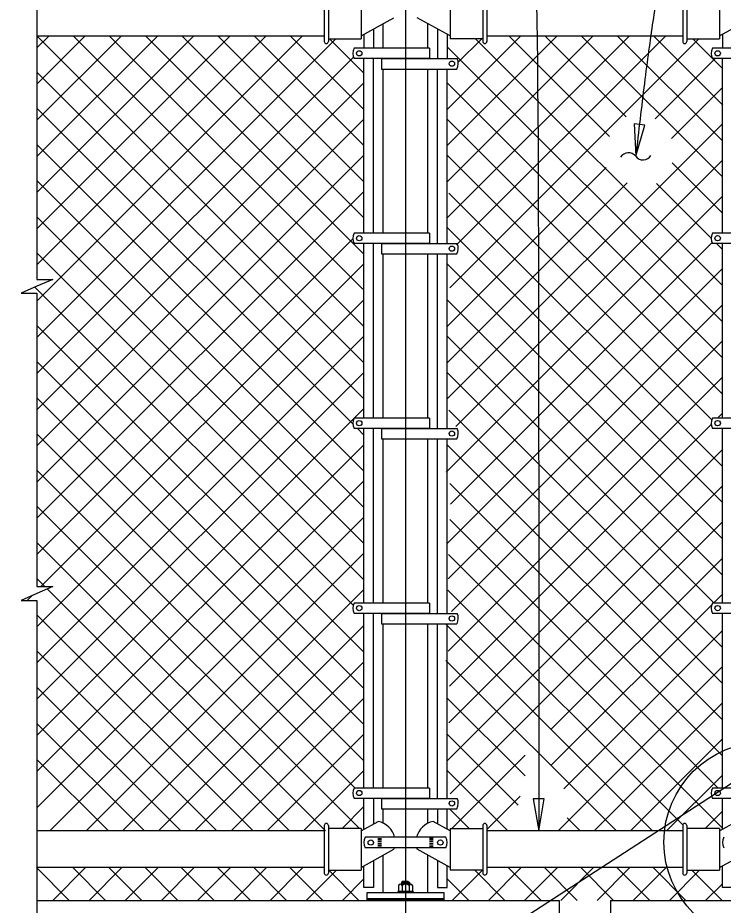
# Model space of a CAD drawing. Extents: x 110698 to 110915, y 110390 to 110472.
# Drawn here: x 110798.34 to 110802.93, y 110413.74 to 110419.52 of the extents above; entities that cross this region are included whole.
import ezdxf

# ---------------------------------------------------------------- set-up
doc = ezdxf.new("R2010")
doc.units = 0
for name, color, linetype in [('AdhocPoint_dp', 7, 'Continuous'), ('PlotBorder_dp', 7, 'Continuous'), ('SheetBorder_dp', 7, 'Continuous'), ('SheetLines_dp', 7, 'Continuous'), ('TextMisc', 7, 'Continuous')]:
    doc.layers.add(name, color=color, linetype=linetype)

msp = doc.modelspace()

# ---------------------------------------------------------------- linework, layer by layer
at = {"layer": 'AdhocPoint_dp'}
msp.add_line((110800.8623, 110422.1361), (110800.8623, 110409.4438), dxfattribs=at)
at = {"layer": 'PlotBorder_dp'}
msp.add_line((110800.8623, 110413.8278), (110800.8623, 110413.8271), dxfattribs=at)
for points in [[(110798.4626, 110419.7699), (110798.4626, 110417.8137), (110798.5659, 110417.8137), (110798.4626, 110417.7687), (110798.3592, 110417.7237), (110798.4626, 110417.7237), (110798.4626, 110416.8301)], [(110798.4626, 110416.8301), (110798.4626, 110415.8123), (110798.5659, 110415.8123), (110798.4626, 110415.7673), (110798.3592, 110415.7223), (110798.4626, 110415.7223), (110798.4626, 110413.7679)], [(110798.4625, 110413.7679), (110798.4625, 110412.334), (110798.5658, 110412.334), (110798.4625, 110412.289), (110798.3592, 110412.244), (110798.4625, 110412.244), (110798.4625, 110410.7015)]]:
    msp.add_lwpolyline(points, dxfattribs=at)
for points in [[(110802.3606, 110418.6152), (110802.4202, 110418.8178), (110802.3502, 110418.8261)], [(110801.7291, 110414.221), (110801.7644, 110414.4292), (110801.6938, 110414.4292)]]:
    msp.add_lwpolyline(points, close=True, dxfattribs=at)
msp.add_circle((110803.1971, 110414.1476), 0.6527, dxfattribs=at)
for centre, start, end in [((110802.3133, 110418.579), 37.40028, 149.1275), ((110802.408, 110418.6514), 217.40028, 329.1275)]:
    msp.add_arc(centre, 0.0596, start, end, dxfattribs=at)
for points, degree in [([(110803.9906, 110420.9043), (110803.5621, 110420.9295), (110802.8311, 110420.7108), (110802.5287, 110420.1221), (110802.3606, 110418.6151)], 2), ([(110800.0137, 110420.4157), (110800.6325, 110420.4157), (110801.3375, 110420.6038), (110801.7282, 110420.3224), (110801.7291, 110419.7616), (110801.7291, 110414.221)], 3)]:
    msp.add_open_spline(points, degree=degree, dxfattribs=at)
at = {"layer": 'SheetBorder_dp'}
for p, q in [((110799.7176, 110419.3981), (110798.4625, 110418.1431)), ((110799.4819, 110419.3981), (110798.4625, 110418.3788)), ((110799.2462, 110419.3981), (110798.4625, 110418.6145)), ((110800.189, 110419.3981), (110798.4625, 110417.6716)), ((110799.9533, 110419.3981), (110798.4625, 110417.9073)), ((110799.0105, 110419.3981), (110798.4625, 110418.8502)), ((110798.7748, 110419.3981), (110798.4625, 110419.0859)), ((110798.5391, 110419.3981), (110798.4625, 110419.3216)), ((110800.4075, 110419.3809), (110798.4625, 110417.4359)), ((110800.5915, 110417.2708), (110798.4641, 110419.3981)), ((110800.5915, 110417.5065), (110798.6998, 110419.3981)), ((110800.5843, 110417.7493), (110798.9355, 110419.3981)), ((110800.5915, 110417.9779), (110799.1712, 110419.3981)), ((110800.5915, 110418.2136), (110799.4069, 110419.3981)), ((110800.5915, 110418.4493), (110799.6426, 110419.3981)), ((110800.5915, 110418.685), (110799.8783, 110419.3981)), ((110800.5915, 110418.9207), (110800.114, 110419.3981)), ((110800.5915, 110419.1564), (110800.3669, 110419.3809)), ((110801.1332, 110418.9207), (110801.6107, 110419.3981)), ((110801.1332, 110418.2136), (110802.3178, 110419.3981)), ((110801.1332, 110418.4493), (110802.0821, 110419.3981)), ((110801.1332, 110418.685), (110801.8464, 110419.3981)), ((110801.1504, 110417.7594), (110802.772, 110419.3809)), ((110801.1943, 110418.039), (110802.5535, 110419.3981)), ((110801.2051, 110419.2282), (110801.3578, 110419.3809)), ((110801.3171, 110419.3809), (110802.9248, 110417.7733)), ((110801.5356, 110419.3981), (110802.1899, 110418.7439)), ((110801.7713, 110419.3981), (110802.2975, 110418.872)), ((110802.007, 110419.3981), (110802.9248, 110418.4804)), ((110802.2427, 110419.3981), (110802.9248, 110418.7161)), ((110802.4784, 110419.3981), (110802.9275, 110418.9491)), ((110802.7314, 110419.3809), (110802.9248, 110419.1875)), ((110801.1332, 110419.3292), (110802.9248, 110417.5376)), ((110800.5233, 110419.261), (110798.4625, 110417.2002)), ((110802.4861, 110418.8593), (110802.8781, 110419.2513)), ((110800.5915, 110417.0351), (110798.4625, 110419.164)), ((110800.5915, 110419.0935), (110798.4625, 110416.9645)), ((110801.1332, 110419.0935), (110802.9248, 110417.3019)), ((110802.5937, 110418.7313), (110802.9248, 110419.0623)), ((110800.5191, 110416.8717), (110798.4625, 110418.9283)), ((110800.5915, 110418.8578), (110798.4625, 110416.7288)), ((110801.1332, 110418.8578), (110802.9248, 110417.0662)), ((110801.1332, 110417.0351), (110802.9248, 110418.8266)), ((110800.5915, 110416.5636), (110798.4625, 110418.6926)), ((110800.5915, 110418.6221), (110798.4625, 110416.4931)), ((110801.1332, 110418.6221), (110802.856, 110416.8993)), ((110801.189, 110416.8551), (110802.9248, 110418.5909)), ((110802.597, 110418.5725), (110802.9248, 110418.2447)), ((110801.1332, 110417.5065), (110802.1683, 110418.5415)), ((110800.5915, 110416.3279), (110798.4625, 110418.4569)), ((110801.1332, 110417.2708), (110802.3045, 110418.442)), ((110802.4955, 110418.4383), (110802.8522, 110418.0815)), ((110800.5915, 110418.3864), (110798.4625, 110416.2574)), ((110801.1435, 110418.376), (110802.9248, 110416.5948)), ((110801.1276, 110416.5581), (110802.9248, 110418.3552)), ((110800.5915, 110416.0922), (110798.4625, 110418.2212)), ((110801.1306, 110418.1533), (110802.9248, 110416.3591)), ((110800.519, 110418.0782), (110798.4625, 110416.0217)), ((110801.1537, 110416.3484), (110802.8581, 110418.0528)), ((110802.8871, 110418.0466), (110802.9248, 110418.009)), ((110800.5915, 110415.8565), (110798.4625, 110417.9855)), ((110800.5915, 110417.915), (110798.4888, 110415.8123)), ((110801.1332, 110417.915), (110802.9248, 110416.1234)), ((110801.136, 110416.0951), (110802.9248, 110417.8838)), ((110800.5215, 110415.6908), (110798.4494, 110417.7629)), ((110800.5915, 110417.6793), (110798.4625, 110415.5503)), ((110801.1332, 110417.6793), (110802.9248, 110415.8877)), ((110801.1402, 110415.8635), (110802.9248, 110417.6481)), ((110800.5915, 110415.3851), (110798.4625, 110417.5141)), ((110800.5915, 110417.4436), (110798.4625, 110415.3146)), ((110801.1332, 110417.4436), (110802.8719, 110415.7048)), ((110801.1619, 110415.6495), (110802.9248, 110417.4124)), ((110800.5915, 110415.1494), (110798.4625, 110417.2784)), ((110800.5915, 110417.2079), (110798.4625, 110415.0789)), ((110801.1332, 110417.2079), (110802.9248, 110415.4163)), ((110801.1398, 110415.3917), (110802.9248, 110417.1767)), ((110800.5915, 110414.9137), (110798.4625, 110417.0427)), ((110800.5915, 110416.9721), (110798.4625, 110414.8432)), ((110801.1447, 110416.9607), (110802.9248, 110415.1806)), ((110802.8933, 110416.9096), (110802.9248, 110416.941)), ((110800.5915, 110416.7993), (110800.5489, 110416.842)), ((110801.1484, 110415.1646), (110802.8526, 110416.8689)), ((110800.5915, 110414.678), (110798.4625, 110416.807)), ((110800.5915, 110416.7364), (110798.4625, 110414.6075)), ((110801.1317, 110416.7379), (110802.9248, 110414.9449)), ((110801.1438, 110414.9243), (110802.9248, 110416.7053)), ((110800.5294, 110414.5044), (110798.4625, 110416.5713)), ((110800.5915, 110416.5007), (110798.4625, 110414.3718)), ((110801.1305, 110414.6753), (110802.9248, 110416.4696)), ((110801.1494, 110416.4846), (110802.9248, 110414.7091)), ((110800.5617, 110414.2364), (110798.4625, 110416.3356)), ((110800.5915, 110416.265), (110798.5474, 110414.221)), ((110801.1496, 110416.2487), (110802.8981, 110414.5001)), ((110801.1522, 110414.4613), (110802.9248, 110416.2339)), ((110800.3414, 110414.221), (110798.4625, 110416.0999)), ((110800.5915, 110416.0293), (110798.7831, 110414.221)), ((110801.141, 110416.0215), (110802.9248, 110414.2377)), ((110801.8104, 110414.8838), (110802.9248, 110415.9982)), ((110798.5144, 110415.8123), (110798.4625, 110415.8641)), ((110800.1057, 110414.221), (110798.53, 110415.7967)), ((110800.5915, 110415.7936), (110799.0188, 110414.221)), ((110801.1368, 110415.79), (110802.6663, 110414.2606)), ((110798.4294, 110415.7529), (110798.3988, 110415.7223)), ((110802.8671, 110415.7048), (110802.9248, 110415.7625)), ((110801.8104, 110414.6481), (110802.8556, 110415.6933)), ((110799.87, 110414.221), (110798.4625, 110415.6284)), ((110800.5915, 110415.5579), (110799.2545, 110414.221)), ((110801.1239, 110415.5672), (110802.4701, 110414.221)), ((110801.8935, 110414.4955), (110802.9248, 110415.5268)), ((110799.6343, 110414.221), (110798.4625, 110415.3927)), ((110800.5915, 110415.3222), (110799.4902, 110414.221)), ((110801.1241, 110415.3314), (110802.2344, 110414.221)), ((110801.8547, 110414.221), (110802.9248, 110415.2911)), ((110799.3986, 110414.221), (110798.4625, 110415.157)), ((110800.5915, 110415.0865), (110799.726, 110414.221)), ((110801.1332, 110415.0865), (110801.64, 110414.5797)), ((110802.0904, 110414.221), (110802.9248, 110415.0554)), ((110799.1629, 110414.221), (110798.4625, 110414.9213)), ((110800.5915, 110414.8508), (110799.9617, 110414.221)), ((110801.1332, 110414.8508), (110801.5952, 110414.3888)), ((110802.3261, 110414.221), (110802.9248, 110414.8197)), ((110798.9272, 110414.221), (110798.4625, 110414.6856)), ((110801.163, 110414.2364), (110801.64, 110414.7135)), ((110800.5915, 110414.6151), (110800.1974, 110414.221)), ((110801.1332, 110414.6151), (110801.5273, 110414.221)), ((110802.5618, 110414.221), (110802.9248, 110414.584)), ((110801.3917, 110414.2294), (110801.6087, 110414.4464)), ((110800.5915, 110414.3794), (110800.4485, 110414.2364)), ((110801.1478, 110414.3648), (110801.2762, 110414.2364)), ((110802.8129, 110414.2364), (110802.9248, 110414.3483)), ((110801.9134, 110414.3063), (110801.9987, 110414.221)), ((110798.6732, 110413.7679), (110798.4596, 110413.9814)), ((110798.7793, 110413.9814), (110798.5657, 110413.7679)), ((110798.9089, 110413.7679), (110798.6953, 110413.9814)), ((110799.015, 110413.9814), (110798.8014, 110413.7679)), ((110799.1446, 110413.7679), (110798.931, 110413.9814)), ((110799.2507, 110413.9814), (110799.0371, 110413.7679)), ((110799.3803, 110413.7679), (110799.1667, 110413.9814)), ((110799.4864, 110413.9814), (110799.2728, 110413.7679)), ((110799.616, 110413.7679), (110799.4024, 110413.9814)), ((110799.7221, 110413.9814), (110799.5085, 110413.7679)), ((110799.8517, 110413.7679), (110799.6382, 110413.9814)), ((110799.9578, 110413.9814), (110799.7442, 110413.7679)), ((110800.0874, 110413.7679), (110799.8739, 110413.9814)), ((110800.1935, 110413.9814), (110799.9799, 110413.7679)), ((110800.3231, 110413.7679), (110800.1096, 110413.9814)), ((110800.4119, 110413.9642), (110800.2156, 110413.7679)), ((110800.5588, 110413.7679), (110800.3625, 110413.9642)), ((110801.1659, 110413.7679), (110801.3649, 110413.9669)), ((110801.3127, 110413.9642), (110801.509, 110413.7679)), ((110801.4016, 110413.7679), (110801.6151, 110413.9814)), ((110801.5312, 110413.9814), (110801.7447, 110413.7679)), ((110801.6373, 110413.7679), (110801.8508, 110413.9814)), ((110801.7669, 110413.9814), (110801.9804, 110413.7679)), ((110801.873, 110413.7679), (110802.0865, 110413.9814)), ((110802.0026, 110413.9814), (110802.2161, 110413.7679)), ((110802.1087, 110413.7679), (110802.3222, 110413.9814)), ((110802.2383, 110413.9814), (110802.4518, 110413.7679)), ((110802.3444, 110413.7679), (110802.5579, 110413.9814)), ((110802.474, 110413.9814), (110802.6875, 110413.7679)), ((110802.5801, 110413.7679), (110802.7764, 110413.9642)), ((110802.7269, 110413.9642), (110802.9232, 110413.7679)), ((110800.5915, 110413.908), (110800.4513, 110413.7679)), ((110800.8511, 110413.8894), (110800.8719, 110413.8894)), ((110800.8511, 110413.8797), (110800.8719, 110413.8797)), ((110801.1332, 110413.908), (110801.2733, 110413.7679)), ((110802.8158, 110413.7679), (110802.9248, 110413.8769)), ((110800.6123, 110413.7748), (110801.1123, 110413.7748)), ((110800.6123, 110413.7714), (110801.1123, 110413.7714))]:
    msp.add_line(p, q, dxfattribs=at)
msp.add_lwpolyline([(110800.6123, 110413.7783), (110801.1123, 110413.7783), (110801.1123, 110413.7679), (110800.6123, 110413.7679)], close=True, dxfattribs=at)
at = {"layer": 'SheetLines_dp'}
for p, q in [((110815.4706, 110422.6259), (110773.7639, 110395.5884)), ((110798.4625, 110413.7679), (110801.8623, 110413.7679)), ((110801.8623, 110413.7679), (110801.8623, 110410.8512)), ((110802.1957, 110413.7679), (110802.1957, 110410.8512)), ((110802.1957, 110413.7679), (110805.5956, 110413.7679))]:
    msp.add_line(p, q, dxfattribs=at)
at = {"layer": 'TextMisc'}
for p, q in [((110800.333, 110419.6727), (110800.333, 110419.3631)), ((110800.3598, 110419.6727), (110800.3598, 110419.3631)), ((110800.5728, 110419.6532), (110800.5728, 110419.3809)), ((110801.1519, 110419.6532), (110801.1519, 110419.3809)), ((110801.3648, 110419.6727), (110801.3648, 110419.3631)), ((110801.3917, 110419.6727), (110801.3917, 110419.3631)), ((110802.6663, 110419.6727), (110802.6663, 110419.3631)), ((110802.6931, 110419.6727), (110802.6931, 110419.3631)), ((110802.9061, 110419.6532), (110802.9061, 110419.3809)), ((110800.5728, 110419.3991), (110800.7867, 110419.5176)), ((110800.7165, 110419.3189), (110800.7165, 110419.4787)), ((110801.1519, 110419.3991), (110800.9379, 110419.5176)), ((110801.0082, 110419.3189), (110801.0082, 110419.4786)), ((110802.9061, 110419.3991), (110803.1201, 110419.5176)), ((110800.654, 110419.444), (110800.654, 110419.3189)), ((110801.0707, 110419.444), (110801.0707, 110419.2513)), ((110801.0707, 110419.444), (110801.0707, 110419.3971)), ((110800.333, 110419.3981), (110798.4625, 110419.3981)), ((110800.3598, 110419.3809), (110800.5728, 110419.3809)), ((110800.5915, 110419.4094), (110800.5915, 110419.3189)), ((110801.1332, 110419.4094), (110801.1332, 110419.2513)), ((110801.1332, 110419.4094), (110801.1332, 110419.3971)), ((110801.3648, 110419.3809), (110801.1519, 110419.3809)), ((110802.6663, 110419.3981), (110801.3917, 110419.3981)), ((110802.6931, 110419.3809), (110802.9061, 110419.3809)), ((110802.9248, 110419.4094), (110802.9248, 110419.3189)), ((110801.0182, 110419.319), (110800.527, 110419.319)), ((110801.0182, 110419.319), (110801.0182, 110419.2514)), ((110803.3515, 110419.319), (110802.8604, 110419.319)), ((110801.0182, 110419.2514), (110800.5278, 110419.2514)), ((110800.5915, 110418.1143), (110800.5915, 110419.2513)), ((110800.654, 110418.1143), (110800.654, 110419.2513)), ((110800.7066, 110419.2514), (110800.7066, 110419.1838)), ((110800.7066, 110419.2514), (110801.1977, 110419.2514)), ((110803.3515, 110419.2514), (110802.8611, 110419.2514)), ((110802.9248, 110418.1143), (110802.9248, 110419.2513)), ((110800.7066, 110419.1838), (110801.1969, 110419.1838)), ((110800.7165, 110418.1143), (110800.7165, 110419.1837)), ((110801.0082, 110418.1143), (110801.0082, 110419.1837)), ((110801.0707, 110418.0466), (110801.0707, 110419.1837)), ((110801.1332, 110418.0466), (110801.1332, 110419.1837)), ((110801.0182, 110418.1143), (110800.527, 110418.1143)), ((110801.0182, 110418.1143), (110801.0182, 110418.0467)), ((110803.3515, 110418.1143), (110802.8604, 110418.1143)), ((110801.0182, 110418.0467), (110800.5278, 110418.0467)), ((110800.5915, 110416.9096), (110800.5915, 110418.0466)), ((110800.654, 110416.9096), (110800.654, 110418.0466)), ((110800.7066, 110418.0467), (110800.7066, 110417.9791)), ((110800.7066, 110418.0467), (110801.1977, 110418.0467)), ((110803.3515, 110418.0467), (110802.8611, 110418.0467)), ((110802.9248, 110416.9096), (110802.9248, 110418.0466)), ((110800.7066, 110417.9791), (110801.1969, 110417.9791)), ((110800.7165, 110416.9096), (110800.7165, 110417.979)), ((110801.0082, 110416.9096), (110801.0082, 110417.979)), ((110801.0707, 110416.842), (110801.0707, 110417.979)), ((110801.1332, 110416.842), (110801.1332, 110417.979)), ((110801.0182, 110416.9096), (110800.527, 110416.9096)), ((110801.0182, 110416.9096), (110801.0182, 110416.842)), ((110803.3515, 110416.9096), (110802.8604, 110416.9096)), ((110801.0182, 110416.842), (110800.5278, 110416.842)), ((110800.5915, 110415.7048), (110800.5915, 110416.842)), ((110800.654, 110415.7048), (110800.654, 110416.842)), ((110800.7066, 110416.842), (110800.7066, 110416.7744)), ((110800.7066, 110416.842), (110801.1977, 110416.842)), ((110803.3515, 110416.842), (110802.8611, 110416.842)), ((110802.9248, 110415.7048), (110802.9248, 110416.842)), ((110800.7066, 110416.7744), (110801.1969, 110416.7744)), ((110800.7165, 110415.7048), (110800.7165, 110416.7744)), ((110801.0082, 110415.7048), (110801.0082, 110416.7744)), ((110801.0707, 110415.6371), (110801.0707, 110416.7744)), ((110801.1332, 110415.6371), (110801.1332, 110416.7744)), ((110801.0182, 110415.7048), (110800.527, 110415.7048)), ((110801.0182, 110415.7048), (110801.0182, 110415.6371)), ((110803.3515, 110415.7048), (110802.8604, 110415.7048)), ((110801.0182, 110415.6371), (110800.5278, 110415.6371)), ((110800.5915, 110414.5001), (110800.5915, 110415.6371)), ((110800.654, 110414.5001), (110800.654, 110415.6371)), ((110800.7066, 110415.6371), (110800.7066, 110415.5695)), ((110800.7066, 110415.6371), (110801.1977, 110415.6371)), ((110803.3515, 110415.6371), (110802.8611, 110415.6371)), ((110802.9248, 110414.5001), (110802.9248, 110415.6371)), ((110800.7066, 110415.5695), (110801.1969, 110415.5695)), ((110800.7165, 110414.5001), (110800.7165, 110415.5695)), ((110801.0082, 110414.5001), (110801.0082, 110415.5695)), ((110801.0707, 110414.4325), (110801.0707, 110415.5695)), ((110801.1332, 110414.4325), (110801.1332, 110415.5695)), ((110801.0182, 110414.5002), (110800.527, 110414.5002)), ((110801.0182, 110414.5002), (110801.0182, 110414.4326)), ((110803.3515, 110414.5002), (110802.8604, 110414.5002)), ((110801.0182, 110414.4326), (110800.5278, 110414.4326)), ((110800.5915, 110414.2321), (110800.5915, 110414.4325)), ((110800.654, 110414.4325), (110800.654, 110414.2666)), ((110800.7066, 110414.4326), (110800.7066, 110414.3648)), ((110800.7066, 110414.4326), (110801.1977, 110414.4326)), ((110803.3515, 110414.4326), (110802.8611, 110414.4326)), ((110802.9248, 110414.2321), (110802.9248, 110414.4325)), ((110800.7066, 110414.3648), (110801.1969, 110414.3648)), ((110800.7165, 110414.2712), (110800.7165, 110414.3648)), ((110801.0082, 110414.2712), (110801.0082, 110414.3648)), ((110801.0707, 110414.3648), (110801.0707, 110414.2666)), ((110801.1332, 110414.232), (110801.1332, 110414.3648)), ((110800.5728, 110414.2217), (110800.6836, 110414.2831)), ((110801.1519, 110414.2217), (110801.041, 110414.2831)), ((110802.9061, 110414.2217), (110803.0169, 110414.2831)), ((110800.333, 110414.221), (110798.4625, 110414.221)), ((110800.333, 110414.256), (110800.333, 110413.9464)), ((110800.3598, 110414.256), (110800.3598, 110413.9464)), ((110800.5728, 110414.2365), (110800.3598, 110414.2365)), ((110800.5728, 110414.2365), (110800.5728, 110413.9642)), ((110801.1519, 110414.2365), (110801.1519, 110413.9642)), ((110801.1519, 110414.2365), (110801.3648, 110414.2365)), ((110801.3648, 110414.256), (110801.3648, 110413.9464)), ((110801.3917, 110414.256), (110801.3917, 110413.9464)), ((110802.6663, 110414.221), (110801.3917, 110414.221)), ((110802.6663, 110414.256), (110802.6663, 110413.9464)), ((110802.6931, 110414.256), (110802.6931, 110413.9464)), ((110802.9061, 110414.2365), (110802.6931, 110414.2365)), ((110802.9061, 110414.2365), (110802.9061, 110413.9642)), ((110801.1247, 110414.1791), (110800.5999, 110414.1791)), ((110800.6823, 110414.1713), (110800.7058, 110414.1713)), ((110800.6823, 110414.1617), (110800.7058, 110414.1617)), ((110801.0423, 110414.1713), (110801.0189, 110414.1713)), ((110801.0423, 110414.1617), (110801.0189, 110414.1617)), ((110800.5728, 110413.9823), (110800.7867, 110414.1009)), ((110801.1247, 110414.1113), (110800.5999, 110414.1113)), ((110800.6823, 110414.1509), (110800.7058, 110414.1509)), ((110800.6823, 110414.1391), (110800.7058, 110414.1391)), ((110800.6823, 110414.1273), (110800.7058, 110414.1273)), ((110800.6823, 110414.1176), (110800.7058, 110414.1176)), ((110801.1519, 110413.9823), (110800.9379, 110414.1009)), ((110801.0423, 110414.1509), (110801.0189, 110414.1509)), ((110801.0423, 110414.1391), (110801.0189, 110414.1391)), ((110801.0423, 110414.1273), (110801.0189, 110414.1273)), ((110801.0423, 110414.1176), (110801.0189, 110414.1176)), ((110802.9061, 110413.9823), (110803.1201, 110414.1009)), ((110800.7165, 110413.82), (110800.7165, 110414.062)), ((110801.0082, 110413.82), (110801.0082, 110414.0619)), ((110800.5915, 110413.8512), (110800.5915, 110413.9927)), ((110800.654, 110414.0273), (110800.654, 110413.8512)), ((110801.0707, 110414.0273), (110801.0707, 110413.8512)), ((110801.1332, 110413.8512), (110801.1332, 110413.9927)), ((110802.9248, 110413.8512), (110802.9248, 110413.9927)), ((110800.333, 110413.9814), (110798.4625, 110413.9814)), ((110800.3598, 110413.9642), (110800.5728, 110413.9642)), ((110801.3648, 110413.9642), (110801.1519, 110413.9642)), ((110802.6663, 110413.9814), (110801.3917, 110413.9814)), ((110802.6931, 110413.9642), (110802.9061, 110413.9642)), ((110800.8964, 110413.8734), (110800.8282, 110413.8734)), ((110800.8462, 110413.8943), (110800.8365, 110413.8846)), ((110800.8365, 110413.8846), (110800.8365, 110413.8734)), ((110800.8365, 110413.8846), (110800.888, 110413.8846)), ((110800.8462, 110413.8943), (110800.8767, 110413.8943)), ((110800.8767, 110413.8943), (110800.888, 110413.8846)), ((110800.888, 110413.8846), (110800.888, 110413.8734)), ((110800.654, 110413.8512), (110800.5915, 110413.8512)), ((110800.8126, 110413.827), (110800.8126, 110413.8199)), ((110800.8126, 110413.827), (110800.912, 110413.827)), ((110800.8169, 110413.8647), (110800.8169, 110413.827)), ((110800.9077, 110413.827), (110800.8169, 110413.827)), ((110800.8396, 110413.8649), (110800.8396, 110413.827)), ((110800.8849, 110413.8649), (110800.8849, 110413.827)), ((110800.9077, 110413.8647), (110800.9077, 110413.827)), ((110800.912, 110413.827), (110800.912, 110413.8199)), ((110801.0707, 110413.8512), (110801.1332, 110413.8512)), ((110802.9873, 110413.8512), (110802.9248, 110413.8512)), ((110800.7425, 110413.7783), (110800.9821, 110413.7783))]:
    msp.add_line(p, q, dxfattribs=at)
msp.add_lwpolyline([(110800.6123, 110413.82), (110801.1123, 110413.82), (110801.1123, 110413.7783), (110800.6123, 110413.7783)], close=True, dxfattribs=at)
for centre, radius, start, end in [((110800.3465, 110419.3628), 0.0134, 180, 0), ((110801.3782, 110419.3628), 0.0134, 180, 0), ((110802.6798, 110419.3628), 0.0134, 180, 0), ((110800.3465, 110414.2559), 0.0134, 0, 180), ((110801.3782, 110414.2559), 0.0134, 0, 180), ((110802.6798, 110414.2559), 0.0134, 0, 180), ((110800.3465, 110413.9461), 0.0134, 180, 0), ((110801.3782, 110413.9461), 0.0134, 180, 0), ((110802.6798, 110413.9461), 0.0134, 180, 0), ((110800.8283, 110413.8616), 0.0118, 16.59863, 164.70054), ((110800.8623, 110413.8387), 0.0347, 49.20147, 130.79853), ((110800.8963, 110413.8616), 0.0118, 15.15064, 163.50417)]:
    msp.add_arc(centre, radius, start, end, dxfattribs=at)
for centre, major_axis, start_param, end_param in [((110800.5965, 110419.2858), (-0.0776, 0), 5.821213, 6.765127), ((110802.9299, 110419.2858), (-0.0776, 0), 5.821213, 6.765127), ((110801.1281, 110419.2182), (0.0776, 0), 5.801244, 6.745158), ((110800.5965, 110418.0811), (-0.0776, 0), 5.821408, 6.765324), ((110802.9299, 110418.0811), (-0.0776, 0), 5.821408, 6.765324), ((110801.1281, 110418.0135), (0.0776, 0), 5.801046, 6.744962), ((110801.1281, 110418.0135), (0.0776, 0), 5.801046, 6.744962), ((110800.5965, 110416.8764), (-0.0776, 0), 5.821604, 6.765522), ((110802.9299, 110416.8764), (-0.0776, 0), 5.821604, 6.765522), ((110801.1281, 110416.8088), (0.0776, 0), 5.800848, 6.744767), ((110801.1281, 110416.8088), (0.0776, 0), 5.800848, 6.744767), ((110800.5965, 110415.6717), (-0.0776, 0), 5.821213, 6.75616), ((110802.9299, 110415.6717), (-0.0776, 0), 5.821213, 6.75616), ((110801.1281, 110415.604), (0.0776, 0), 5.810211, 6.745158), ((110801.1281, 110415.604), (0.0776, 0), 5.810211, 6.745158), ((110800.5965, 110414.467), (-0.0776, 0), 5.821017, 6.76572), ((110802.9299, 110414.467), (-0.0776, 0), 5.821017, 6.76572), ((110801.1281, 110414.3993), (0.0776, 0), 5.800651, 6.745353), ((110800.6491, 110414.1471), (0.146, 0), 0.231126, 1.331255), ((110801.0755, 110414.1471), (-0.146, 0), 4.95193, 6.05206), ((110800.6691, 110414.1451), (-0.0776, 0), 5.810211, 6.75616), ((110801.0556, 110414.1451), (0.0776, 0), 5.810211, 6.75616), ((110803.0024, 110414.1451), (-0.0776, 0), 5.810211, 6.75616), ((110800.6491, 110414.1471), (0.146, 0), 5.947976, 6.024627), ((110801.0755, 110414.1471), (-0.146, 0), 0.258558, 0.335209)]:
    msp.add_ellipse(centre, major_axis=major_axis, ratio=0.957868, start_param=start_param, end_param=end_param, dxfattribs=at)
for centre, major_axis in [((110800.5607, 110419.2862), (0.0177, 0)), ((110802.894, 110419.2862), (0.0177, 0)), ((110801.164, 110419.2186), (-0.0177, 0)), ((110800.5607, 110418.0815), (0.0177, 0)), ((110802.894, 110418.0815), (0.0177, 0)), ((110801.164, 110418.0139), (-0.0177, 0)), ((110801.164, 110418.0139), (-0.0177, 0)), ((110800.5607, 110416.8768), (0.0177, 0)), ((110802.894, 110416.8768), (0.0177, 0)), ((110801.164, 110416.8092), (-0.0177, 0)), ((110801.164, 110416.8092), (-0.0177, 0)), ((110800.5607, 110415.6721), (0.0177, 0)), ((110802.894, 110415.6721), (0.0177, 0)), ((110801.164, 110415.6044), (-0.0177, 0)), ((110801.164, 110415.6044), (-0.0177, 0)), ((110800.5607, 110414.4674), (0.0177, 0)), ((110802.894, 110414.4674), (0.0177, 0)), ((110801.164, 110414.3997), (-0.0177, 0)), ((110800.6358, 110414.1447), (0.0178, 0)), ((110801.0889, 110414.1447), (-0.0178, 0))]:
    msp.add_ellipse(centre, major_axis=major_axis, ratio=0.957868, dxfattribs=at)

doc.saveas('drawing.dxf')
